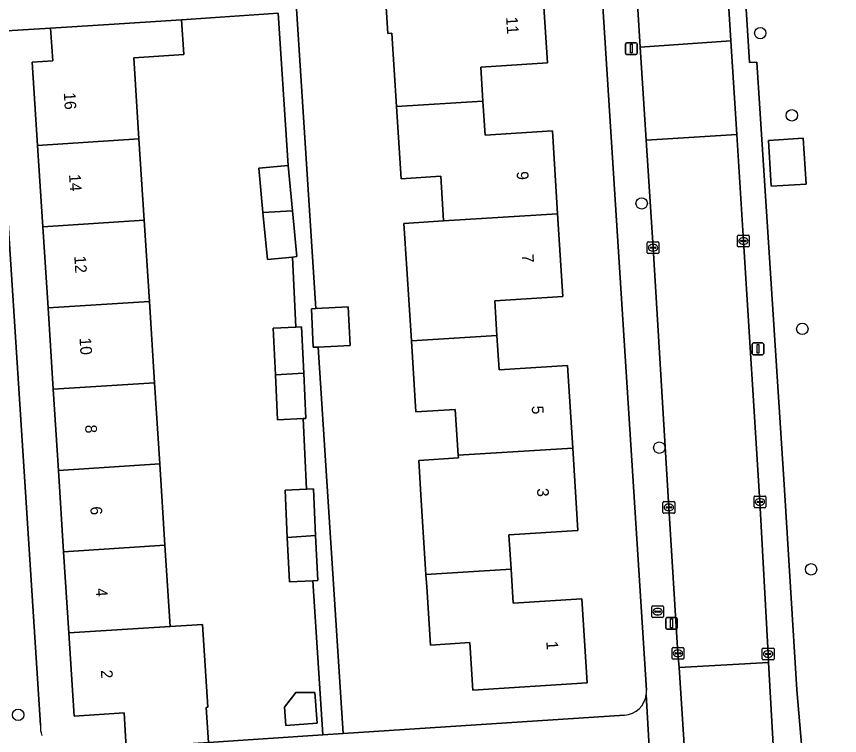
# Model space of a CAD drawing. Extents: x 159680 to 160786, y 387323 to 388340.
# Drawn here: x 160354.6 to 160425.1, y 388082 to 388143.6 of the extents above; entities that cross this region are included whole.
import ezdxf

# ---------------------------------------------------------------- set-up
doc = ezdxf.new("R2010")
doc.units = 0
for name, color, linetype in [('IMGEO_Boom', 7, 'Continuous'), ('IMGEO_Brandkraan', 7, 'Continuous'), ('IMGEO_Erf', 7, 'Continuous'), ('IMGEO_Kolk', 7, 'Continuous'), ('IMGEO_Lichtmast', 7, 'Continuous'), ('IMGEO_Pand', 7, 'Continuous'), ('IMGEO_Pand_nummerreeks', 7, 'Continuous'), ('IMGEO_Rijbaan_lokaal_open', 7, 'Continuous'), ('IMGEO_Voetpad_open', 7, 'Continuous')]:
    doc.layers.add(name, color=color, linetype=linetype)

msp = doc.modelspace()

# ---------------------------------------------------------------- linework, layer by layer
at = {"layer": 'IMGEO_Boom'}
for centre in [(160418.281, 388142.175), (160420.985, 388135.135), (160408.126, 388127.596), (160421.882, 388116.851), (160409.634, 388106.681), (160422.629, 388096.267), (160354.735, 388083.812)]:
    msp.add_circle(centre, 0.489, dxfattribs=at)
at = {"layer": 'IMGEO_Brandkraan'}
for p, q in [((160408.993, 388092.219), (160408.993, 388093.071)), ((160409.068, 388093.145), (160409.92, 388093.145)), ((160409.481, 388092.925), (160409.506, 388092.925)), ((160409.994, 388093.071), (160409.994, 388092.219)), ((160409.252, 388092.639), (160409.252, 388092.651)), ((160409.69, 388092.602), (160409.292, 388092.602)), ((160409.295, 388092.688), (160409.693, 388092.688)), ((160409.504, 388092.365), (160409.479, 388092.365)), ((160409.736, 388092.651), (160409.736, 388092.639)), ((160409.92, 388092.145), (160409.068, 388092.145))]:
    msp.add_line(p, q, dxfattribs=at)
for points in [[(160408.993, 388092.219), (160408.993, 388093.071)], [(160409.068, 388093.145), (160409.92, 388093.145)], [(160409.994, 388093.071), (160409.994, 388092.219)], [(160409.92, 388092.145), (160409.068, 388092.145)]]:
    msp.add_lwpolyline(points, dxfattribs=at)
for centre, radius, start, end in [((160409.07, 388093.069), 0.0765, 91.55205, 178.44795), ((160409.07, 388093.069), 0.0765, 91.55205, 178.44795), ((160409.918, 388093.069), 0.0765, 1.55205, 88.44795), ((160409.918, 388093.069), 0.0765, 1.55205, 88.44795), ((160409.07, 388092.221), 0.0765, 181.55205, 268.44795), ((160409.07, 388092.221), 0.0765, 181.55205, 268.44795), ((160409.292, 388092.648), 0.0403, 85.87752, 175.75265), ((160409.289, 388092.638), 0.0366, 178.93798, 274.71019), ((160409.693, 388092.645), 0.043, 264.86636, 352.45326), ((160409.697, 388092.65), 0.0386, 1.73085, 96.63898), ((160409.918, 388092.221), 0.0765, 271.55205, 358.44795), ((160409.918, 388092.221), 0.0765, 271.55205, 358.44795)]:
    msp.add_arc(centre, radius, start, end, dxfattribs=at)
for centre, major_axis, ratio, start_param, end_param in [((160409.48, 388092.645), (-0.387, 0.002), 0.722429, 4.712389, 7.853982), ((160409.505, 388092.645), (-0.39, 0.002), 0.717154, 1.570796, 4.712389)]:
    msp.add_ellipse(centre, major_axis=major_axis, ratio=ratio, start_param=start_param, end_param=end_param, dxfattribs=at)
at = {"layer": 'IMGEO_Erf'}
for points in [[(160464.905, 388235.098), (160422.4, 388232.287), (160418.083, 388232.083), (160417.958, 388231.882), (160415.416, 388228.039), (160414.251, 388225.644), (160414.31, 388225.228), (160414.733, 388223.189), (160417.032, 388219.3), (160415.184, 388216.063), (160412.57, 388215.939), (160413.7, 388197.984), (160413.413, 388197.962), (160413.567, 388196.193), (160413.831, 388196.212), (160413.953, 388194.43), (160415.251, 388173.618), (160417.37, 388139.651), (160417.998, 388139.685), (160420.315, 388103.525), (160421.42, 388085.954), (160422.005, 388078.968)], [(160408.531, 388085.918), (160400.815, 388207.025)], [(160376.798, 388171.726), (160380.214, 388118.603), (160382.98, 388118.75), (160383.157, 388115.432), (160380.426, 388115.301), (160382.555, 388082.202), (160406.656, 388083.786)], [(160399.604, 388146.62), (160400.047, 388139.634), (160394.348, 388139.272), (160394.534, 388136.35), (160394.719, 388133.429), (160400.478, 388133.794), (160400.927, 388126.708), (160401.377, 388119.618), (160395.546, 388119.248), (160395.733, 388116.3), (160395.921, 388113.348), (160401.769, 388113.719), (160402.218, 388106.654), (160402.666, 388099.59), (160396.762, 388099.216), (160396.948, 388096.292), (160397.133, 388093.368), (160403.008, 388093.741), (160403.464, 388086.553), (160393.659, 388085.931), (160393.402, 388089.992), (160390.031, 388089.778), (160389.715, 388094.768), (160389.648, 388095.824), (160389.246, 388102.157), (160389.028, 388105.598), (160392.428, 388105.814), (160392.414, 388106.033), (160392.165, 388109.958), (160388.787, 388109.744), (160388.401, 388115.834), (160388.01, 388121.997), (160387.764, 388125.876), (160391.161, 388126.091), (160390.918, 388129.915), (160387.521, 388129.699), (160387.129, 388135.881), (160386.73, 388142.171), (160386.38, 388142.149), (160386.15, 388145.768)], [(160357.508, 388142.604), (160352.796, 388142.298), (160356.652, 388082.934)], [(160359.065, 388080.736), (160363.986, 388080.993), (160363.795, 388083.973), (160359.53, 388083.699), (160359.073, 388090.82), (160358.627, 388097.776), (160358.181, 388104.732), (160357.736, 388111.688), (160357.29, 388118.643), (160356.844, 388125.599), (160356.398, 388132.555), (160355.941, 388139.677), (160357.689, 388139.789), (160357.508, 388142.604)]]:
    msp.add_lwpolyline(points, dxfattribs=at)
for points in [[(160376.762, 388112.908), (160376.571, 388116.915), (160378.507, 388117.007), (160378.222, 388123.003), (160376.079, 388122.798), (160375.695, 388126.807), (160375.331, 388130.608), (160377.849, 388130.849), (160376.991, 388143.868), (160368.73, 388143.324), (160368.921, 388140.344), (160364.626, 388140.069), (160365.072, 388133.111), (160365.518, 388126.155), (160365.964, 388119.199), (160366.41, 388112.244), (160366.856, 388105.288), (160367.302, 388098.332), (160367.747, 388091.377), (160370.505, 388091.553), (160370.96, 388084.461), (160370.835, 388084.453), (160371.028, 388081.444), (160380.825, 388082.088), (160379.957, 388095.293), (160377.959, 388095.198), (160377.778, 388099.003), (160377.586, 388103.045), (160379.434, 388103.133), (160379.144, 388109.172), (160376.945, 388109.067)], [(160419.22, 388129.065), (160418.972, 388132.982), (160421.964, 388133.171), (160422.213, 388129.255)], [(160377.546, 388084.482), (160378.503, 388085.721), (160380.142, 388085.733), (160380.329, 388083.088), (160377.65, 388082.912)]]:
    msp.add_lwpolyline(points, close=True, dxfattribs=at)
for centre, radius, start, end in [((160406.456, 388085.794), 2.079, 353.668, 3.41103), ((160406.523, 388085.794), 2.012, 273.78798, 353.47744), ((160358.681, 388082.73), 2.039, 174.25444, 199.77468)]:
    msp.add_arc(centre, radius, start, end, dxfattribs=at)
at = {"layer": 'IMGEO_Kolk'}
for p, q in [((160416.339, 388123.948), (160416.339, 388124.8)), ((160416.414, 388124.874), (160417.266, 388124.874)), ((160416.827, 388124.654), (160416.852, 388124.654)), ((160417.34, 388124.8), (160417.34, 388123.948)), ((160408.595, 388123.373), (160408.595, 388124.225)), ((160408.67, 388124.299), (160409.522, 388124.299)), ((160409.083, 388124.079), (160409.108, 388124.079)), ((160409.596, 388124.225), (160409.596, 388123.373)), ((160416.598, 388124.368), (160416.598, 388124.38)), ((160417.036, 388124.331), (160416.638, 388124.331)), ((160416.641, 388124.417), (160417.039, 388124.417)), ((160416.85, 388124.094), (160416.825, 388124.094)), ((160417.082, 388124.38), (160417.082, 388124.368)), ((160409.522, 388123.299), (160408.67, 388123.299)), ((160408.854, 388123.793), (160408.854, 388123.805)), ((160409.292, 388123.756), (160408.894, 388123.756)), ((160408.897, 388123.842), (160409.295, 388123.842)), ((160409.106, 388123.519), (160409.081, 388123.519)), ((160409.338, 388123.805), (160409.338, 388123.793)), ((160417.266, 388123.874), (160416.414, 388123.874)), ((160417.75, 388101.619), (160417.75, 388102.471)), ((160417.825, 388102.545), (160418.677, 388102.545)), ((160418.052, 388102.088), (160418.45, 388102.088)), ((160418.238, 388102.325), (160418.263, 388102.325)), ((160418.751, 388102.471), (160418.751, 388101.619)), ((160409.95, 388101.138), (160409.95, 388101.99)), ((160410.025, 388102.064), (160410.877, 388102.064)), ((160410.209, 388101.558), (160410.209, 388101.57)), ((160410.647, 388101.521), (160410.249, 388101.521)), ((160410.252, 388101.607), (160410.65, 388101.607)), ((160410.438, 388101.844), (160410.463, 388101.844)), ((160410.693, 388101.57), (160410.693, 388101.558)), ((160410.951, 388101.99), (160410.951, 388101.138)), ((160418.677, 388101.545), (160417.825, 388101.545)), ((160418.009, 388102.039), (160418.009, 388102.051)), ((160418.447, 388102.002), (160418.049, 388102.002)), ((160418.261, 388101.765), (160418.236, 388101.765)), ((160418.493, 388102.051), (160418.493, 388102.039)), ((160410.877, 388101.064), (160410.025, 388101.064)), ((160410.461, 388101.284), (160410.436, 388101.284)), ((160410.732, 388088.648), (160410.732, 388089.5)), ((160410.807, 388089.574), (160411.659, 388089.574)), ((160411.733, 388089.5), (160411.733, 388088.648)), ((160418.455, 388088.601), (160418.455, 388089.453)), ((160418.53, 388089.527), (160419.382, 388089.527)), ((160419.456, 388089.453), (160419.456, 388088.601)), ((160410.991, 388089.068), (160410.991, 388089.08)), ((160411.429, 388089.031), (160411.031, 388089.031)), ((160411.034, 388089.117), (160411.432, 388089.117)), ((160411.243, 388088.794), (160411.218, 388088.794)), ((160411.22, 388089.354), (160411.245, 388089.354)), ((160411.475, 388089.08), (160411.475, 388089.068)), ((160418.714, 388089.021), (160418.714, 388089.033)), ((160419.152, 388088.984), (160418.754, 388088.984)), ((160418.757, 388089.07), (160419.155, 388089.07)), ((160418.966, 388088.747), (160418.941, 388088.747)), ((160418.943, 388089.307), (160418.968, 388089.307)), ((160419.198, 388089.033), (160419.198, 388089.021)), ((160411.659, 388088.574), (160410.807, 388088.574)), ((160419.382, 388088.527), (160418.53, 388088.527))]:
    msp.add_line(p, q, dxfattribs=at)
for points in [[(160416.339, 388123.948), (160416.339, 388124.8)], [(160416.414, 388124.874), (160417.266, 388124.874)], [(160417.34, 388124.8), (160417.34, 388123.948)], [(160408.595, 388123.373), (160408.595, 388124.225)], [(160408.67, 388124.299), (160409.522, 388124.299)], [(160409.596, 388124.225), (160409.596, 388123.373)], [(160409.522, 388123.299), (160408.67, 388123.299)], [(160417.266, 388123.874), (160416.414, 388123.874)], [(160417.75, 388101.619), (160417.75, 388102.471)], [(160417.825, 388102.545), (160418.677, 388102.545)], [(160418.751, 388102.471), (160418.751, 388101.619)], [(160409.95, 388101.138), (160409.95, 388101.99)], [(160410.025, 388102.064), (160410.877, 388102.064)], [(160410.951, 388101.99), (160410.951, 388101.138)], [(160418.677, 388101.545), (160417.825, 388101.545)], [(160410.877, 388101.064), (160410.025, 388101.064)], [(160410.732, 388088.648), (160410.732, 388089.5)], [(160410.807, 388089.574), (160411.659, 388089.574)], [(160411.733, 388089.5), (160411.733, 388088.648)], [(160418.455, 388088.601), (160418.455, 388089.453)], [(160418.53, 388089.527), (160419.382, 388089.527)], [(160419.456, 388089.453), (160419.456, 388088.601)], [(160411.659, 388088.574), (160410.807, 388088.574)], [(160419.382, 388088.527), (160418.53, 388088.527)]]:
    msp.add_lwpolyline(points, dxfattribs=at)
for centre, radius, start, end in [((160416.416, 388124.798), 0.0765, 91.55205, 178.44795), ((160416.416, 388124.798), 0.0765, 91.55205, 178.44795), ((160417.264, 388124.798), 0.0765, 1.55205, 88.44795), ((160417.264, 388124.798), 0.0765, 1.55205, 88.44795), ((160408.672, 388124.223), 0.0765, 91.55205, 178.44795), ((160408.672, 388124.223), 0.0765, 91.55205, 178.44795), ((160409.52, 388124.223), 0.0765, 1.55205, 88.44795), ((160409.52, 388124.223), 0.0765, 1.55205, 88.44795), ((160416.416, 388123.95), 0.0765, 181.55205, 268.44795), ((160416.416, 388123.95), 0.0765, 181.55205, 268.44795), ((160416.638, 388124.377), 0.0403, 85.87752, 175.75265), ((160416.635, 388124.367), 0.0366, 178.93798, 274.71019), ((160417.039, 388124.374), 0.043, 264.86636, 352.45326), ((160417.043, 388124.379), 0.0386, 1.73085, 96.63898), ((160417.264, 388123.95), 0.0765, 271.55205, 358.44795), ((160417.264, 388123.95), 0.0765, 271.55205, 358.44795), ((160408.672, 388123.375), 0.0765, 181.55205, 268.44795), ((160408.672, 388123.375), 0.0765, 181.55205, 268.44795), ((160408.894, 388123.802), 0.0403, 85.87752, 175.75265), ((160408.891, 388123.792), 0.0366, 178.93798, 274.71019), ((160409.295, 388123.799), 0.043, 264.86636, 352.45326), ((160409.299, 388123.804), 0.0386, 1.73085, 96.63898), ((160409.52, 388123.375), 0.0765, 271.55205, 358.44795), ((160409.52, 388123.375), 0.0765, 271.55205, 358.44795), ((160417.827, 388102.469), 0.0765, 91.55205, 178.44795), ((160417.827, 388102.469), 0.0765, 91.55205, 178.44795), ((160418.049, 388102.048), 0.0403, 85.87752, 175.75265), ((160418.454, 388102.05), 0.0386, 1.73085, 96.63898), ((160418.675, 388102.469), 0.0765, 1.55205, 88.44795), ((160418.675, 388102.469), 0.0765, 1.55205, 88.44795), ((160410.027, 388101.988), 0.0765, 91.55205, 178.44795), ((160410.027, 388101.988), 0.0765, 91.55205, 178.44795), ((160410.249, 388101.567), 0.0403, 85.87752, 175.75265), ((160410.246, 388101.557), 0.0366, 178.93798, 274.71019), ((160410.65, 388101.564), 0.043, 264.86636, 352.45326), ((160410.654, 388101.569), 0.0386, 1.73085, 96.63898), ((160410.875, 388101.988), 0.0765, 1.55205, 88.44795), ((160410.875, 388101.988), 0.0765, 1.55205, 88.44795), ((160417.827, 388101.621), 0.0765, 181.55205, 268.44795), ((160417.827, 388101.621), 0.0765, 181.55205, 268.44795), ((160418.046, 388102.038), 0.0366, 178.93798, 274.71019), ((160418.45, 388102.045), 0.043, 264.86636, 352.45326), ((160418.675, 388101.621), 0.0765, 271.55205, 358.44795), ((160418.675, 388101.621), 0.0765, 271.55205, 358.44795), ((160410.027, 388101.14), 0.0765, 181.55205, 268.44795), ((160410.027, 388101.14), 0.0765, 181.55205, 268.44795), ((160410.875, 388101.14), 0.0765, 271.55205, 358.44795), ((160410.875, 388101.14), 0.0765, 271.55205, 358.44795), ((160410.809, 388089.498), 0.0765, 91.55205, 178.44795), ((160410.809, 388089.498), 0.0765, 91.55205, 178.44795), ((160411.657, 388089.498), 0.0765, 1.55205, 88.44795), ((160411.657, 388089.498), 0.0765, 1.55205, 88.44795), ((160418.532, 388089.451), 0.0765, 91.55205, 178.44795), ((160418.532, 388089.451), 0.0765, 91.55205, 178.44795), ((160419.38, 388089.451), 0.0765, 1.55205, 88.44795), ((160419.38, 388089.451), 0.0765, 1.55205, 88.44795), ((160411.031, 388089.077), 0.0403, 85.87752, 175.75265), ((160411.028, 388089.067), 0.0366, 178.93798, 274.71019), ((160411.432, 388089.074), 0.043, 264.86636, 352.45326), ((160411.436, 388089.079), 0.0386, 1.73085, 96.63898), ((160418.754, 388089.03), 0.0403, 85.87752, 175.75265), ((160418.751, 388089.02), 0.0366, 178.93798, 274.71019), ((160419.155, 388089.027), 0.043, 264.86636, 352.45326), ((160419.159, 388089.032), 0.0386, 1.73085, 96.63898), ((160410.809, 388088.65), 0.0765, 181.55205, 268.44795), ((160410.809, 388088.65), 0.0765, 181.55205, 268.44795), ((160411.657, 388088.65), 0.0765, 271.55205, 358.44795), ((160411.657, 388088.65), 0.0765, 271.55205, 358.44795), ((160418.532, 388088.603), 0.0765, 181.55205, 268.44795), ((160418.532, 388088.603), 0.0765, 181.55205, 268.44795), ((160419.38, 388088.603), 0.0765, 271.55205, 358.44795), ((160419.38, 388088.603), 0.0765, 271.55205, 358.44795)]:
    msp.add_arc(centre, radius, start, end, dxfattribs=at)
for centre, major_axis, ratio, start_param, end_param in [((160416.826, 388124.374), (-0.387, 0.002), 0.722429, 4.712389, 7.853982), ((160416.851, 388124.374), (-0.39, 0.002), 0.717154, 1.570796, 4.712389), ((160409.082, 388123.799), (-0.387, 0.002), 0.722429, 4.712389, 7.853982), ((160409.107, 388123.799), (-0.39, 0.002), 0.717154, 1.570796, 4.712389), ((160418.237, 388102.045), (-0.387, 0.002), 0.722429, 4.712389, 7.853982), ((160418.262, 388102.045), (-0.39, 0.002), 0.717154, 1.570796, 4.712389), ((160410.437, 388101.564), (-0.387, 0.002), 0.722429, 4.712389, 7.853982), ((160410.462, 388101.564), (-0.39, 0.002), 0.717154, 1.570796, 4.712389), ((160411.219, 388089.074), (-0.387, 0.002), 0.722429, 4.712389, 7.853982), ((160411.244, 388089.074), (-0.39, 0.002), 0.717154, 1.570796, 4.712389), ((160418.942, 388089.027), (-0.387, 0.002), 0.722429, 4.712389, 7.853982), ((160418.967, 388089.027), (-0.39, 0.002), 0.717154, 1.570796, 4.712389)]:
    msp.add_ellipse(centre, major_axis=major_axis, ratio=ratio, start_param=start_param, end_param=end_param, dxfattribs=at)
at = {"layer": 'IMGEO_Lichtmast'}
for p, q in [((160406.736, 388140.451), (160406.736, 388141.251)), ((160406.736, 388141.251), (160406.736, 388140.451)), ((160406.836, 388141.351), (160407.626, 388141.351)), ((160407.626, 388141.351), (160406.836, 388141.351)), ((160407.726, 388141.251), (160407.726, 388140.451)), ((160407.726, 388140.451), (160407.726, 388141.251)), ((160407.626, 388140.351), (160406.836, 388140.351)), ((160406.836, 388140.351), (160407.626, 388140.351)), ((160417.581, 388114.745), (160417.581, 388115.545)), ((160417.581, 388115.545), (160417.581, 388114.745)), ((160417.681, 388115.645), (160418.471, 388115.645)), ((160418.471, 388115.645), (160417.681, 388115.645)), ((160418.571, 388115.545), (160418.571, 388114.745)), ((160418.571, 388114.745), (160418.571, 388115.545)), ((160418.471, 388114.645), (160417.681, 388114.645)), ((160417.681, 388114.645), (160418.471, 388114.645)), ((160410.185, 388091.243), (160410.185, 388092.043)), ((160410.185, 388092.043), (160410.185, 388091.243)), ((160410.285, 388092.143), (160411.075, 388092.143)), ((160411.075, 388092.143), (160410.285, 388092.143)), ((160411.175, 388092.043), (160411.175, 388091.243)), ((160411.175, 388091.243), (160411.175, 388092.043)), ((160411.075, 388091.143), (160410.285, 388091.143)), ((160410.285, 388091.143), (160411.075, 388091.143))]:
    msp.add_line(p, q, dxfattribs=at)
for points in [[(160407.156, 388141.226), (160407.306, 388141.226), (160407.306, 388140.476), (160407.156, 388140.476), (160407.156, 388141.226)], [(160418.001, 388115.52), (160418.151, 388115.52), (160418.151, 388114.77), (160418.001, 388114.77), (160418.001, 388115.52)], [(160410.605, 388092.018), (160410.755, 388092.018), (160410.755, 388091.268), (160410.605, 388091.268), (160410.605, 388092.018)]]:
    msp.add_lwpolyline(points, dxfattribs=at)
for centre, start, end in [((160406.836, 388141.251), 90, 180), ((160406.836, 388141.251), 90, 180), ((160407.626, 388141.251), 0, 90), ((160407.626, 388141.251), 360, 90), ((160406.836, 388140.451), 180, 270), ((160406.836, 388140.451), 180, 270), ((160407.626, 388140.451), 270, 0), ((160407.626, 388140.451), 270, 0), ((160417.681, 388115.545), 90, 180), ((160417.681, 388115.545), 90, 180), ((160418.471, 388115.545), 0, 90), ((160418.471, 388115.545), 360, 90), ((160417.681, 388114.745), 180, 270), ((160417.681, 388114.745), 180, 270), ((160418.471, 388114.745), 270, 0), ((160418.471, 388114.745), 270, 0), ((160410.285, 388092.043), 90, 180), ((160410.285, 388092.043), 90, 180), ((160411.075, 388092.043), 0, 90), ((160411.075, 388092.043), 360, 90), ((160410.285, 388091.243), 180, 270), ((160410.285, 388091.243), 180, 270), ((160411.075, 388091.243), 270, 0), ((160411.075, 388091.243), 270, 0)]:
    msp.add_arc(centre, 0.1, start, end, dxfattribs=at)
at = {"layer": 'IMGEO_Pand'}
for points in [[(160389.875, 388146.004), (160386.15, 388145.768), (160386.38, 388142.149), (160386.73, 388142.171), (160387.129, 388135.881), (160394.534, 388136.35), (160394.348, 388139.272), (160400.047, 388139.634), (160399.604, 388146.62)], [(160357.508, 388142.604), (160357.689, 388139.789), (160355.941, 388139.677), (160356.398, 388132.555), (160365.072, 388133.111), (160364.626, 388140.069), (160368.921, 388140.344), (160368.73, 388143.324), (160362.498, 388142.924)], [(160400.927, 388126.708), (160400.478, 388133.794), (160394.719, 388133.429), (160394.534, 388136.35), (160387.129, 388135.881), (160387.521, 388129.699), (160390.918, 388129.915), (160391.161, 388126.091)], [(160365.072, 388133.111), (160356.398, 388132.555), (160356.844, 388125.599), (160365.518, 388126.155)], [(160418.972, 388132.982), (160419.22, 388129.065), (160422.213, 388129.255), (160421.964, 388133.171)], [(160377.849, 388130.849), (160375.331, 388130.608), (160375.695, 388126.807), (160378.221, 388126.969)], [(160378.221, 388126.969), (160375.695, 388126.807), (160376.079, 388122.798), (160378.222, 388123.003), (160378.597, 388123.039)], [(160365.518, 388126.155), (160356.844, 388125.599), (160357.29, 388118.643), (160365.964, 388119.199)], [(160391.161, 388126.091), (160387.764, 388125.876), (160388.01, 388121.997), (160388.401, 388115.834), (160395.733, 388116.3), (160395.546, 388119.248), (160401.377, 388119.618), (160400.927, 388126.708)], [(160365.964, 388119.199), (160357.29, 388118.643), (160357.736, 388111.688), (160366.41, 388112.244)], [(160380.214, 388118.603), (160379.845, 388118.583), (160380.002, 388115.281), (160380.426, 388115.301), (160383.157, 388115.432), (160382.98, 388118.75)], [(160378.994, 388117.03), (160378.507, 388117.007), (160376.571, 388116.915), (160376.762, 388112.908), (160379.183, 388113.063)], [(160388.401, 388115.834), (160388.787, 388109.744), (160392.165, 388109.958), (160392.414, 388106.033), (160402.218, 388106.654), (160401.769, 388113.719), (160395.921, 388113.348), (160395.733, 388116.3)], [(160379.183, 388113.063), (160376.762, 388112.908), (160376.945, 388109.067), (160379.144, 388109.172), (160379.368, 388109.183)], [(160366.41, 388112.244), (160357.736, 388111.688), (160358.181, 388104.732), (160366.856, 388105.288)], [(160402.218, 388106.654), (160392.414, 388106.033), (160392.428, 388105.814), (160389.028, 388105.598), (160389.246, 388102.157), (160389.648, 388095.824), (160396.948, 388096.292), (160396.762, 388099.216), (160402.666, 388099.59)], [(160366.856, 388105.288), (160358.181, 388104.732), (160358.627, 388097.776), (160367.302, 388098.332)], [(160380.009, 388103.161), (160379.434, 388103.133), (160377.586, 388103.045), (160377.778, 388099.003), (160380.2, 388099.159)], [(160380.2, 388099.159), (160377.778, 388099.003), (160377.959, 388095.198), (160379.957, 388095.293), (160380.383, 388095.313)], [(160367.302, 388098.332), (160358.627, 388097.776), (160359.073, 388090.82), (160367.747, 388091.377)], [(160389.648, 388095.824), (160389.715, 388094.768), (160390.031, 388089.778), (160393.402, 388089.992), (160393.659, 388085.931), (160403.464, 388086.553), (160403.008, 388093.741), (160397.133, 388093.368), (160396.948, 388096.292)], [(160367.747, 388091.377), (160359.073, 388090.82), (160359.53, 388083.699), (160363.795, 388083.973), (160363.986, 388080.993), (160371.028, 388081.444), (160370.835, 388084.453), (160370.96, 388084.461), (160370.505, 388091.553)], [(160377.546, 388084.482), (160377.65, 388082.912), (160380.329, 388083.088), (160380.142, 388085.733), (160378.503, 388085.721)]]:
    msp.add_lwpolyline(points, close=True, dxfattribs=at)
at = {"layer": 'IMGEO_Rijbaan_lokaal_open'}
for points in [[(160410.46, 388226.162), (160410.292, 388228.631), (160402.537, 388228.11), (160402.561, 388227.69), (160402.692, 388225.352), (160403.863, 388206.845), (160405.294, 388184.633), (160406.515, 388164.829), (160407.787, 388144.234), (160407.999, 388140.97), (160415.77, 388141.521), (160415.555, 388144.741), (160414.296, 388165.187), (160413.046, 388185.202), (160411.592, 388207.621)], [(160415.77, 388141.521), (160407.999, 388140.97), (160408.515, 388133.002), (160416.287, 388133.502)], [(160416.287, 388133.502), (160408.515, 388133.002), (160409.096, 388123.799), (160410.451, 388101.564), (160411.233, 388089.074), (160411.328, 388087.857), (160418.996, 388088.28), (160418.956, 388089.027), (160418.251, 388102.045), (160416.84, 388124.374)], [(160418.996, 388088.28), (160411.328, 388087.857), (160412.04, 388076.822), (160412.095, 388075.767), (160419.662, 388076.191)]]:
    msp.add_lwpolyline(points, close=True, dxfattribs=at)
at = {"layer": 'IMGEO_Voetpad_open'}
for points in [[(160399.369, 388229.897), (160399.838, 388222.279), (160400.473, 388212.399), (160400.714, 388208.614), (160400.815, 388207.025), (160408.531, 388085.918)], [(160407.999, 388140.97), (160407.787, 388144.234), (160406.515, 388164.829), (160405.294, 388184.633), (160403.863, 388206.845), (160402.692, 388225.352), (160402.561, 388227.69), (160402.537, 388228.11), (160402.426, 388229.161)], [(160410.46, 388226.162), (160411.592, 388207.621), (160413.046, 388185.202), (160414.296, 388165.187), (160415.555, 388144.741), (160415.77, 388141.521), (160416.287, 388133.502), (160416.84, 388124.374), (160418.251, 388102.045), (160418.956, 388089.027), (160418.996, 388088.28), (160419.662, 388076.191), (160420.196, 388066.026), (160420.296, 388064.531), (160421.699, 388064.62), (160423.789, 388049.618)], [(160417.998, 388139.685), (160417.37, 388139.651), (160415.251, 388173.618), (160413.953, 388194.43), (160413.831, 388196.212), (160413.567, 388196.193), (160413.413, 388197.962), (160413.7, 388197.984), (160412.57, 388215.939)], [(160352.796, 388142.298), (160357.508, 388142.604), (160362.498, 388142.924), (160368.73, 388143.324), (160376.991, 388143.868), (160377.849, 388130.849), (160378.221, 388126.969), (160378.597, 388123.039), (160378.222, 388123.003), (160378.507, 388117.007), (160378.994, 388117.03), (160379.183, 388113.063), (160379.368, 388109.183), (160379.144, 388109.172), (160379.434, 388103.133), (160380.009, 388103.161), (160380.2, 388099.159), (160380.383, 388095.313), (160379.957, 388095.293), (160380.825, 388082.088), (160382.555, 388082.202), (160380.426, 388115.301), (160380.002, 388115.281), (160379.845, 388118.583), (160380.214, 388118.603), (160376.798, 388171.726)], [(160356.652, 388082.934), (160352.796, 388142.298)], [(160413.74, 388046.362), (160413.614, 388048.354), (160413.516, 388050.114), (160412.66, 388065.565), (160412.164, 388073.862), (160411.287, 388073.824), (160411.853, 388063.795), (160410.477, 388063.688), (160410.707, 388076.741), (160412.04, 388076.822), (160411.328, 388087.857), (160411.233, 388089.074), (160410.451, 388101.564), (160409.096, 388123.799), (160408.515, 388133.002), (160407.999, 388140.97)], [(160422.005, 388078.968), (160421.42, 388085.954), (160420.315, 388103.525), (160417.998, 388139.685)], [(160409.022, 388076.571), (160408.522, 388085.565)], [(160408.522, 388085.565), (160409.022, 388076.571)], [(160406.656, 388083.786), (160382.555, 388082.202), (160380.825, 388082.088), (160371.028, 388081.444), (160363.986, 388080.993), (160359.065, 388080.736)]]:
    msp.add_lwpolyline(points, dxfattribs=at)
for centre, radius, start, end in [((160406.456, 388085.794), 2.079, 353.668, 3.41103), ((160406.523, 388085.794), 2.012, 273.78798, 353.47744), ((160358.681, 388082.73), 2.039, 174.25444, 199.77468)]:
    msp.add_arc(centre, radius, start, end, dxfattribs=at)

# ---------------------------------------------------------------- texts
at = {"layer": 'IMGEO_Pand_nummerreeks'}
for s, rotation, p in [('11', 273.62919, (160396.512, 388143.539)), ('16', 273.66847, (160358.633, 388137.074)), ('9', 273.62867, (160397.412, 388130.316)), ('14', 273.66847, (160359.082, 388130.077)), ('7', 273.62867, (160397.861, 388123.228)), ('12', 273.66847, (160359.531, 388123.082)), ('10', 273.66847, (160359.979, 388116.079)), ('5', 273.63263, (160398.702, 388110.253)), ('8', 273.66847, (160360.457, 388108.621)), ('3', 273.63234, (160399.151, 388103.189)), ('6', 273.66847, (160360.905, 388101.628)), ('4', 273.66847, (160361.354, 388094.63)), ('1', 273.62992, (160399.952, 388090.099)), ('2', 273.66672, (160361.804, 388087.636))]:
    msp.add_text(s, height=1, rotation=rotation, dxfattribs=at).set_placement(p)

doc.saveas('drawing.dxf')
